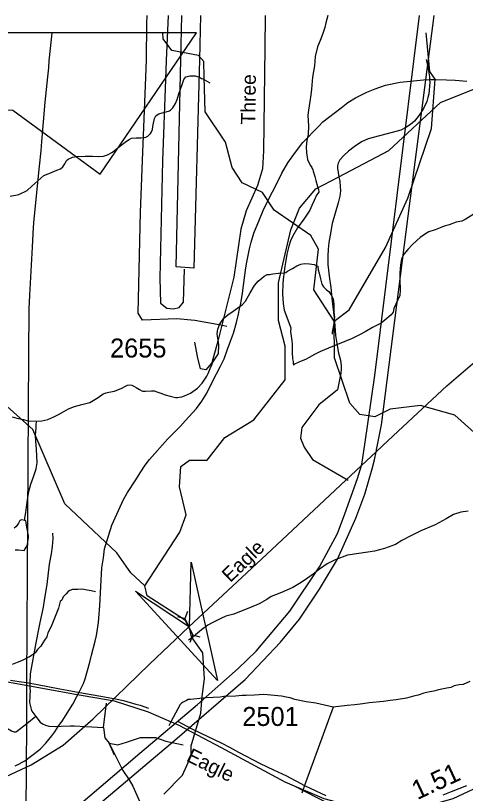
# Model space of a CAD drawing. Extents: x 2169602 to 2449496, y 721995 to 810662.
# Drawn here: x 2406048 to 2409013, y 805536 to 810662 of the extents above; entities that cross this region are included whole.
import ezdxf

# ---------------------------------------------------------------- set-up
doc = ezdxf.new("R2010")
doc.units = 0
doc.layers.add('Default', color=7, linetype='Continuous')

msp = doc.modelspace()

# ---------------------------------------------------------------- linework, layer by layer
at = {"layer": 'Default'}
for p, q in [((2407240.9, 810549), (2405273.5, 810549)), ((2407240.9, 810549), (2405273.5, 810549)), ((2407400.6, 808621), (2407228.6, 808653)), ((2407440.3, 808613.6), (2407400.6, 808621)), ((2407180.4, 806735.6), (2407163, 806687.9)), ((2407114.4, 806702.7), (2407163, 806687.9)), ((2407163, 806687.9), (2407217.1, 806579.7)), ((2407199.7, 806532), (2407217.1, 806579.7)), ((2407265.6, 806565), (2407217.1, 806579.7)), ((2406121.4, 805995.4), (2406122.8, 806221.5)), ((2406122.8, 806221.5), (2406123.1, 806266.2)), ((2406143.9, 806219.3), (2406144.7, 806262.3)), ((2406627.3, 805971.7), (2406647.6, 806131.8)), ((2408141.5, 806104.6), (2407952.1, 805589.1)), ((2406181.3, 806042.9), (2406121.4, 805995.4)), ((2406116.4, 805192.4), (2406121.4, 805995.4)), ((2406700.5, 805787.3), (2406664.2, 805866.4)), ((2407952.1, 805589.1), (2407933.5, 805538.5))]:
    msp.add_line(p, q, dxfattribs=at)
for points in [[(2406911.2, 810366.9), (2406913.2, 810609.8), (2406915.2, 810661.8)], [(2407052.7, 810661.8), (2407039.6, 810366.7)], [(2407136.5, 810371.9), (2407143, 810661.8)], [(2407693.3, 810661.8), (2407691.8, 810449.5), (2407681.4, 809771), (2407675.1, 809651.6), (2407641.6, 809542.7), (2407568.4, 809375.2), (2407532.8, 809253.7), (2407485.7, 808937.5), (2407381.1, 808516.5), (2407341.3, 808374.1), (2407301.5, 808328.1), (2407266, 808334.3), (2407247.1, 808416), (2407228.6, 808510.7)], [(2407266.8, 810661.8), (2407259.3, 810371.9)], [(2408105.8, 810661.8), (2408093.3, 810614.2), (2408085.7, 810584.1), (2408072, 810544.3), (2408054.4, 810497.9), (2408038.6, 810456.1), (2408022.8, 810392), (2408017, 810330), (2408005.6, 810255.8), (2407997.8, 810175.9), (2407994.5, 810139.9), (2407988.3, 810095.8), (2407978.7, 810037.6), (2407975, 810005.7), (2407979.3, 809932), (2407975.8, 809877.8), (2407968.2, 809839.6), (2407964.1, 809797.6), (2407964.3, 809757.9), (2407972.7, 809714), (2407990.6, 809676), (2408001.2, 809660.2), (2408007, 809645.9), (2408009, 809636.3), (2408019.3, 809600.3), (2408027.7, 809574.2), (2408038, 809536.2), (2408043.5, 809516.3), (2408045.7, 809498.5)], [(2408327.7, 807697.1), (2408331.3, 807719.5), (2408349.8, 807835.9), (2408416.8, 808291), (2408709.2, 810661.8)], [(2408424.4, 807787.6), (2408425.8, 807794.4), (2408427.5, 807803), (2408431.5, 807822.8), (2408459.3, 807965.1), (2408635.4, 809339.9), (2408805.9, 810661.8)], [(2405273.5, 810549), (2405150.7, 810175.5), (2404958.5, 810239.4), (2404752.7, 810287.8), (2404740.5, 810249.4), (2404726.5, 810208.3), (2404713.7, 810164.8), (2404702.7, 810128.5), (2404696.2, 810100.8), (2404691, 810076.6), (2405040.7, 810065.7), (2405457.5, 810052.7), (2405601.2, 810049), (2406030.7, 810037.8), (2406605.5, 809615.6), (2407240.9, 810549)], [(2405273.5, 810549), (2405150.7, 810175.5), (2404958.5, 810239.4), (2404752.7, 810287.8), (2404740.5, 810249.4), (2404726.5, 810208.3), (2404713.7, 810164.8), (2404702.7, 810128.5), (2404696.2, 810100.8), (2404691, 810076.6), (2405040.7, 810065.7), (2405457.5, 810052.7), (2405601.2, 810049), (2406030.7, 810037.8), (2406605.5, 809615.6), (2407240.9, 810549)], [(2406260.3, 810259.1), (2406266.4, 810317.7), (2406269.9, 810363.9), (2406286.3, 810526.1), (2406288.5, 810549)], [(2407290.8, 810259.1), (2407287.8, 810359.3), (2407254, 810399.3), (2407078.8, 810432.4), (2407020.8, 810509.1), (2407017.8, 810549)], [(2408801.8, 810259.1), (2408778.9, 810292.7), (2408753.9, 810549)], [(2407259.3, 810371.9), (2407223.7, 808997.1), (2407105.5, 809007), (2407136.5, 810371.9)], [(2408179.5, 809599.7), (2408507.9, 809771.9), (2408848.1, 810089.7), (2409105, 810192.7), (2409221.1, 810308.4), (2409350.2, 810371.9)], [(2408753.3, 810371.9), (2408764.4, 810324.2), (2408776, 810258.5), (2408776.6, 810239.7)], [(2407228.6, 808653), (2407110.5, 808662.8), (2406884.7, 808654.4), (2406856.1, 808701.3), (2406870.4, 809365.7), (2406884.7, 809706.3), (2406901, 810146.6), (2406911.2, 810366.9)], [(2407039.6, 810366.7), (2407035.5, 810240.2), (2407017.1, 809704.3), (2406998.8, 808932.4), (2407002.9, 808767.2), (2407044, 808733.6), (2407088.3, 808728.7), (2407125.2, 808738.5), (2407154.8, 808773), (2407162.2, 808989.7)], [(2406012.8, 809472.8), (2406069, 809483), (2406124.7, 809509.5), (2406154.5, 809537.8), (2406234.2, 809608.1), (2406261.7, 809618.2), (2406274, 809622.4), (2406319.9, 809642.6), (2406343.7, 809652.8), (2406359.7, 809665), (2406371.6, 809685.1), (2406375.9, 809693), (2406383.3, 809706.8), (2406393.6, 809715.1), (2406423.5, 809729.2), (2406439.5, 809731.2), (2406461, 809735.2), (2406485, 809733.7), (2406507, 809735.6), (2406555.1, 809736.1), (2406595.3, 809732), (2406626.9, 809736.1), (2406652.9, 809744.4), (2406687.2, 809760.7), (2406710.8, 809780.7), (2406752.6, 809814.9), (2406778.6, 809833.3), (2406796.9, 809845.1), (2406812.7, 809853.3), (2406842.2, 809855.3), (2406876.5, 809855.8), (2406896.3, 809857.7), (2406906.4, 809859.8), (2406920.5, 809867.8), (2406938, 809884.2), (2406944.3, 809895.9), (2406950.1, 809910), (2406952.1, 809929.9), (2406955.8, 809942), (2406963.6, 809984.2), (2406973.4, 810000.1), (2406981.6, 810008.2), (2406991.7, 810014.4), (2407013.4, 810020.5), (2407039.5, 810026.7), (2407063.5, 810034.8), (2407069.6, 810038.7), (2407085, 810054.7), (2407101.2, 810083.1), (2407112.7, 810108.9), (2407124.6, 810146.8), (2407146.1, 810207.3), (2407155.9, 810241.1), (2407170.1, 810257.2), (2407196.1, 810265.4), (2407217.9, 810265.4), (2407232.4, 810263.6), (2407244.1, 810259.8), (2407254, 810257.5), (2407266.1, 810251.6), (2407274.1, 810248), (2407281.8, 810243.9), (2407297.8, 810235.8), (2407328.2, 810218.3)], [(2406123.1, 806266.2), (2406136.4, 808428.4), (2406137.2, 808728.4), (2406142.2, 808818.4), (2406159, 809136.7), (2406164, 809224.8), (2406169.3, 809298.8), (2406205.3, 809669.3), (2406216.2, 809771.2), (2406221.6, 809831.3), (2406242.9, 810091.6), (2406260.3, 810259.1)], [(2408147, 808649), (2408012.9, 808855.1), (2408044.8, 809123.4), (2407993.8, 809213), (2407751.8, 809378.8), (2407676, 809495.1), (2407541.8, 809560.2), (2407474.8, 809660), (2407431.9, 809828.2), (2407297.8, 810027.8), (2407290.8, 810259.1)], [(2408073.9, 809962.2), (2408192.9, 810053.5), (2408238.6, 810088), (2408288.2, 810118.6), (2408363.8, 810157.4), (2408417.7, 810179.9), (2408485.3, 810202.5), (2408582.3, 810221.9), (2408737.1, 810239.3), (2408776.6, 810239.7), (2408817.1, 810240.1), (2408887.2, 810238.9), (2408945.2, 810235.5), (2409021.2, 810230.3)], [(2408147, 808649), (2408246.8, 808722.3), (2408485.9, 809134.1), (2408634, 809459.1), (2408789.8, 809918.5), (2408813, 810242.8), (2408801.8, 810259.1)], [(2408776.6, 810239.7), (2408777.3, 810219.9), (2408771, 810146.5), (2408765.4, 810121.4), (2408757.7, 810096.3), (2408736.2, 810050.2), (2408708.7, 810005.8), (2408678.1, 809967), (2408649.8, 809943.2), (2408620.4, 809923.8), (2408586.7, 809907.5), (2408563.7, 809900.3), (2408372.3, 809849.5), (2408328.9, 809829), (2408278.7, 809797.2), (2408241.1, 809768.8), (2408211.3, 809738.6), (2408185.7, 809710.1), (2408178.4, 809698.7), (2408173.8, 809688.1), (2408170.3, 809672.2), (2408170.2, 809656), (2408179.5, 809599.7)], [(2406045.9, 805718.8), (2406077.6, 805733.1), (2406083.6, 805737), (2406107.9, 805750.1), (2406147.1, 805778.9), (2406210.7, 805828.4), (2406246.3, 805866.9), (2406285.9, 805915.3), (2406305.6, 805941.4), (2406329.1, 805977.8), (2406358.8, 806019.9), (2406398.1, 806082.5), (2406425.5, 806124.8), (2406451.2, 806175), (2406468.8, 806207.3), (2406496.1, 806261.5), (2406506.8, 806291.5), (2406536.8, 806401.9), (2406548.4, 806448), (2406573.3, 806540.3), (2406581, 806576.3), (2406594, 806662.5), (2406597.7, 806690.6), (2406602.9, 806774.7), (2406609.4, 806900.7), (2406616.1, 807022.8), (2406627.5, 807088.9), (2406634.9, 807147), (2406681.3, 807303.4), (2406759.6, 807472.4), (2406785.1, 807518.6), (2406840.2, 807603.1), (2406869.8, 807649.5), (2406901.2, 807699.8), (2406930.9, 807736), (2407051.3, 807873.4), (2407081.2, 807903.7), (2407120.7, 807942.1), (2407134.6, 807956.2), (2407168.2, 807992.5), (2407213.8, 808043.2), (2407241.4, 808073.4), (2407274.8, 808121.7), (2407308.3, 808174.1), (2407337.7, 808232.4), (2407373.1, 808300.7), (2407398.5, 808351), (2407422.1, 808399.3), (2407443.5, 808457.5), (2407464.9, 808515.8), (2407484.3, 808568), (2407503.6, 808638.2), (2407516.9, 808694.3), (2407524.6, 808728.4), (2407532.2, 808764.4), (2407543.6, 808832.6), (2407551, 808882.6), (2407563.9, 808984.9), (2407569.5, 809024.8), (2407590.4, 809125.2), (2407600.1, 809169.2), (2407618.3, 809228.4), (2407654.5, 809317.8), (2407679.7, 809378.1), (2407717.1, 809454.5), (2407740.6, 809500.6), (2407770, 809555), (2407803.4, 809623.3), (2407842.6, 809691.7), (2407893.8, 809762.3), (2407941.3, 809824.9), (2408044.2, 809930), (2408073.9, 809962.2)], [(2406900.1, 806905), (2407131, 807257.8), (2407172, 807371.7), (2407129, 807556.3), (2407137, 807690.7), (2407195, 807732.1), (2407311, 807733), (2407427.1, 807881.5), (2407618, 807999), (2407825.1, 808260.5), (2407824.1, 808483.6), (2407781, 808651.8), (2407780, 808901), (2407861, 809250.5), (2407919, 809393.6), (2408026.1, 809519.3), (2408179.5, 809599.7)], [(2408179.5, 809599.7), (2408184.4, 809569.9), (2408187.5, 809536.3), (2408188.5, 809506.5), (2408185, 809472.1), (2408174.5, 809426.8), (2408134.7, 809290.8), (2408120.3, 809215.5), (2408113.4, 809167.4), (2408107.8, 809123.4), (2408106.3, 809077.4), (2408105.7, 809020.6), (2408110, 808984.7), (2408115.8, 808945.4), (2408126.6, 808869.6), (2408133.4, 808799.7), (2408146.9, 808669.8), (2408152.6, 808617.1), (2408156.9, 808553.8), (2408164.5, 808501.9), (2408175.6, 808437.8), (2408189.2, 808391.4), (2408194, 808354.1), (2408194.2, 808332.3), (2408191.3, 808305.5), (2408169.2, 808195.5), (2408047.7, 808097.4), (2407935.6, 807947.9), (2407926.3, 807877.8), (2407949.6, 807817), (2408005.7, 807737.6), (2408239.4, 807599.4)], [(2408045.7, 809498.5), (2408032.2, 809478.3), (2408016.2, 809444.1), (2408000.4, 809410), (2407986.5, 809380.1), (2407947.1, 809319.9), (2407907.1, 809263.5), (2407873.7, 809205.3), (2407859.6, 809177.4), (2407848.1, 809141.4), (2407836, 809089.3), (2407828.6, 809047.4), (2407822.9, 809007.3), (2407818.7, 808975.5), (2407813, 808941), (2407809.1, 808897.4), (2407807.5, 808829.1), (2407811.8, 808765.2), (2407818.5, 808721.2), (2407861, 808603.6), (2407860.8, 808579.7), (2407869.4, 808519.5), (2407869.8, 808495.6), (2407871.9, 808467.7), (2407871.9, 808441.7), (2407874.1, 808399.6), (2407876.4, 808381.8), (2407876.6, 808367.6), (2407880.3, 808357.7)], [(2409080.4, 809362.4), (2409010.5, 809317.8), (2408988.4, 809307.7), (2408952.7, 809299.7), (2408906.6, 809283.2), (2408872.5, 809273.3), (2408847.1, 809263), (2408813.3, 809250.7), (2408770.8, 809236.8), (2408749.5, 809222.6), (2408713.4, 809200), (2408693.5, 809180.3), (2408661.5, 809151.9), (2408633.6, 809120), (2408609.8, 809091.5), (2408592.4, 809057.7), (2408584.8, 809017.5), (2408580.7, 808967.4), (2408580.7, 808921.5), (2408583, 808853.4), (2408579.5, 808817.4), (2408540.1, 808731.3), (2408536.2, 808707.6), (2408524.1, 808689.5), (2408482.3, 808655.3), (2408456.5, 808634.8), (2408400.9, 808606.7), (2408351.1, 808578.6), (2408315, 808558.1), (2408265.4, 808534), (2408217.4, 808513.6), (2408159.3, 808489.5), (2408109.5, 808471.1), (2408057.8, 808448.9), (2408018.1, 808428.6), (2407982, 808408.5), (2407958.2, 808396.2), (2407930.3, 808384.2), (2407890.3, 808365.9), (2407880.3, 808357.7)], [(2406187.1, 807988.2), (2406220.9, 807992.4), (2406261.1, 808000.6), (2406300.7, 808016.9), (2406330.6, 808033), (2406366.7, 808053.5), (2406396.6, 808069.7), (2406436.8, 808086), (2406484.2, 808098.2), (2406536.3, 808112.3), (2406591.8, 808144.5), (2406626.1, 808168.9), (2406643.9, 808176.7), (2406662, 808180.9), (2406700.1, 808187.3), (2406748.1, 808207.6), (2406771.7, 808219.5), (2406785.4, 808225.5), (2406799.6, 808227.8), (2406813.5, 808225.7), (2406827.4, 808219.9), (2406843.6, 808210.2), (2406863.7, 808198.2), (2406879.9, 808188.1), (2406886.1, 808186.3), (2406903.9, 808186.5), (2406943.9, 808188.5), (2406962.2, 808188.6), (2406978.2, 808182.5), (2407005.8, 808173.1), (2407033.9, 808163.2), (2407065.9, 808153.5), (2407102.4, 808145.5), (2407114.3, 808145.3), (2407125.8, 808147.7), (2407143.8, 808149.8), (2407161.9, 808156), (2407199.8, 808174.2), (2407247.6, 808206.3), (2407277.1, 808240.4), (2407309.1, 808284.6), (2407317.3, 808302.4), (2407331.1, 808336.5), (2407340.5, 808361), (2407348.7, 808376.8), (2407366.1, 808405), (2407378.6, 808423), (2407384.4, 808435.1), (2407386.4, 808455.1), (2407388.3, 808471.1), (2407388.1, 808492.9), (2407384.2, 808522.8), (2407379.4, 808549), (2407377.6, 808563.1), (2407379.4, 808581.1), (2407381.3, 808595), (2407387.7, 808613.1), (2407391.3, 808625.1), (2407405.3, 808646.9), (2407420.9, 808667.3), (2407447.1, 808689.3), (2407482.6, 808713.5), (2407544.3, 808757.7), (2407562.4, 808779.8), (2407594.1, 808834.2), (2407623.7, 808884.1), (2407645.8, 808912.4), (2407671.6, 808932.4), (2407687.2, 808944.6), (2407707.1, 808954.6), (2407721.1, 808956.6), (2407743.2, 808958.9), (2407781.4, 808963.3), (2407818.9, 808967.3), (2407829.1, 808969.4), (2407841, 808977.4), (2407873, 808995.7), (2407901.1, 809013.7), (2407926.9, 809024), (2407953.2, 809028.1), (2407985.2, 809026.1), (2408015.1, 809022.4), (2408039.1, 809010.7)], [(2408039.1, 809010.7), (2408040.9, 809006.3), (2408042.8, 808986.6), (2408049.1, 808964.6), (2408057.4, 808926.8), (2408067.4, 808892.8), (2408077.7, 808874.6), (2408097.7, 808855), (2408111.9, 808843.1), (2408130.1, 808817.2), (2408140, 808795), (2408145.9, 808759.3), (2408144.5, 808717.3), (2408148.6, 808683.4), (2408148.8, 808679.3), (2408144.9, 808633.2), (2408135.3, 808575.1), (2408135.5, 808563.3)], [(2406900.1, 806905), (2406807, 806988.8), (2406715, 807122), (2406372.1, 807443.9), (2406161.1, 807933.7), (2405926.1, 808141.9), (2405701, 808205.6), (2405501, 808180.1), (2405401, 808129.7), (2405301.1, 808144.9), (2405234.1, 808221.7), (2405133, 808519), (2405131.1, 808761.8)], [(2409915.9, 806792.1), (2409822.8, 806876), (2409730.8, 807009.1), (2409387.9, 807331.1), (2409176.9, 807820.9), (2408941.9, 808029.1), (2408716.8, 808092.7), (2408516.9, 808067.3), (2408416.8, 808016.9), (2408316.9, 808032), (2408249.9, 808108.8), (2408148.8, 808406.2), (2408147, 808649)], [(2408424.4, 807787.6), (2408502.8, 807861), (2408889.9, 808221.2), (2409059.5, 808367.8), (2409199.7, 808443.2), (2409349.3, 808497.7), (2409497.9, 808520.7), (2409667.4, 808508.2), (2410092.2, 808439), (2410855.1, 808311.3), (2410993.2, 808298.7), (2411148, 808300.8), (2411349, 808328.1), (2411696.4, 808386.7), (2412486.4, 808545.9), (2412722.9, 808606.6), (2412852.6, 808627.5), (2412986.5, 808638), (2413206.3, 808633.8)], [(2406025.1, 808017.6), (2406057.3, 808009.5), (2406101.2, 808000), (2406129.2, 807992.1), (2406187.1, 807988.2)], [(2406108.7, 807334), (2406108.9, 807350.2), (2406114.5, 807386.3), (2406120.4, 807422.3), (2406126.4, 807470), (2406135.8, 807526.2), (2406147.5, 807574.4), (2406169.2, 807628.2), (2406184.6, 807674.6), (2406190.4, 807714.3), (2406188.3, 807760.4), (2406186, 807802.6), (2406182.1, 807858.4), (2406179.5, 807896.4), (2406183.6, 807946.2), (2406183.4, 807970.5), (2406187.1, 807988.2)], [(2406094.4, 805038.7), (2407097.3, 805886.1), (2407560.6, 806286.5), (2407794.2, 806532.5), (2407919.6, 806685.5), (2408050.9, 806881.2), (2408168.7, 807079.2), (2408290.4, 807351), (2408349.5, 807508.4), (2408398.3, 807674.8), (2408413.3, 807734.9), (2408424.4, 807787.6)], [(2408327.7, 807697.1), (2408424.4, 807787.6)], [(2406026.7, 805084.7), (2406866.7, 805801.2), (2407245.9, 806121.6), (2407514, 806358.9), (2407634.1, 806473.6), (2407856.2, 806737), (2408050.9, 807028.8), (2408168.7, 807250), (2408217.9, 807378.1), (2408301.9, 807612), (2408327.7, 807697.1)], [(2407190, 806633.8), (2407702.3, 807111.3), (2408327.7, 807697.1)], [(2409029.8, 807396.6), (2408981.6, 807388.4), (2408933.4, 807374.2), (2408885.6, 807345.7), (2408813.9, 807305.5), (2408718.3, 807266.8), (2408652.7, 807232.5), (2408594.5, 807202.3), (2408552.6, 807175.8), (2408479, 807149.6), (2408413, 807133.2), (2408311.1, 807116.6), (2408235, 807106.2), (2408153.6, 807075.9), (2408101.5, 807049.3), (2408050, 807013.3), (2408010.3, 806980.8), (2407972.3, 806954.8), (2407930.7, 806926.7), (2407874.7, 806894.2), (2407800.5, 806860), (2407760.7, 806845.7), (2407733.2, 806833.2), (2407702.9, 806815.1), (2407653.3, 806784.9), (2407595.2, 806760.8), (2407545.4, 806742.4), (2407485.7, 806718.1), (2407433.7, 806703.7), (2407399.8, 806689.7), (2407344.1, 806661.2), (2407314.3, 806645.1), (2407274.3, 806615), (2407234.6, 806580.4), (2407212.6, 806560.6), (2407194.8, 806550.4), (2407187, 806546.3)], [(2406108.7, 807334), (2406088.9, 807339.8), (2406081.1, 807335.7), (2406072.9, 807330.1), (2406067.1, 807318), (2406059.1, 807303.7), (2406049.1, 807293.9), (2406039.2, 807283.6)], [(2406046.2, 807141.9), (2406068.3, 807141.8), (2406104.4, 807136.3), (2406117.8, 807158.2), (2406126, 807174.4), (2406129.7, 807194.1), (2406133.6, 807220.3), (2406133.3, 807234.1), (2406125.6, 807268.2), (2406120.8, 807302.2), (2406116.9, 807322.2), (2406114.9, 807332.2), (2406108.7, 807334)], [(2406144.7, 806262.3), (2406145.9, 806324.8), (2406155.2, 806372.8), (2406183.6, 806529.2), (2406200.7, 806619.3), (2406210.2, 806663.5), (2406221.6, 806713.6), (2406231.1, 806763.6), (2406238.8, 806807.7), (2406248.1, 806861.9), (2406255.5, 806913.9), (2406272, 807046), (2406285.4, 807114.3), (2406290.8, 807162.2), (2406296.3, 807216.3), (2406293, 807250.9)], [(2407024, 805531.1), (2407148, 805656.6), (2407206.1, 805783.3), (2407205, 805848.9), (2407268.8, 806065.9), (2407276.8, 806173.9), (2407294.1, 806292.1), (2407282.4, 806462.2), (2407208.4, 806567.8), (2407198.1, 806610.4), (2407190, 806633.8), (2407167.3, 806674.2), (2407154.9, 806685.2), (2406916.1, 806838.9), (2406900.1, 806905)], [(2404440.3, 806837.2), (2404547.1, 806795.3), (2404756.9, 806652.9), (2405077.1, 806477), (2405257, 806410), (2405483, 806353.4), (2405959.2, 806278), (2406430, 806192.2), (2406697.9, 806146.1), (2406921.8, 806072.8), (2407124.8, 805986.9), (2407402.1, 805838.2), (2407822.8, 805612.1), (2408080.2, 805503.2), (2408262.3, 805455), (2408424.4, 805442.4)], [(2406574.9, 806865), (2406546.1, 806871.8), (2406519.9, 806875.6), (2406498, 806879.2), (2406479.9, 806881.2), (2406457.9, 806880.8), (2406435.9, 806880.7), (2406423.9, 806880.5), (2406405.9, 806874.3), (2406394.2, 806866.1), (2406380.3, 806852), (2406362.5, 806831.8), (2406352.6, 806809.8), (2406340.8, 806801.6), (2406331.1, 806757.4), (2406282.5, 806637), (2406261, 806594.9), (2406253.3, 806568.6), (2406239.4, 806546.5), (2406227.7, 806528.4), (2406213.8, 806506.3), (2406192.2, 806484.1), (2406178.3, 806464), (2406178.3, 806462), (2406152.6, 806445.7), (2406136.7, 806433.5), (2406136.6, 806435.5), (2406116.8, 806425.3), (2406086.9, 806410.9), (2406059, 806398.6), (2406025.2, 806386.3)], [(2405408.6, 805555.3), (2405498.6, 805546.9), (2405735.1, 805565.7), (2405917.2, 805616), (2406151.5, 805724.9), (2406360.8, 805854.7), (2406558.6, 806028.6), (2406931.1, 806388.8), (2407190, 806633.8)], [(2408424.4, 805442.4), (2408514.4, 805434.1), (2408750.9, 805452.9), (2408933, 805503.2), (2409167.4, 805612.1), (2409376.7, 805741.9), (2409574.4, 805915.7), (2409946.9, 806275.9), (2410205.9, 806521)], [(2406013.6, 806281.8), (2406071.6, 806274.4), (2406119.7, 806266.8), (2406123.1, 806266.2), (2406144.7, 806262.3), (2406191.8, 806253.7), (2406340.2, 806225.3), (2406388.2, 806217.7), (2406494.6, 806196.9), (2406610.8, 806178.1), (2406707, 806159.2), (2406759.1, 806147.7), (2406841.4, 806124.4), (2406869.5, 806116.8), (2406923.7, 806097.3)], [(2409041, 806273.5), (2408997.2, 806255), (2408971.2, 806252.7), (2408939.2, 806244.4), (2408917.4, 806234.3), (2408889.3, 806229.8), (2408835.5, 806219.3), (2408805.5, 806210.9), (2408777.7, 806206.7), (2408737.7, 806196.3), (2408701.8, 806183.9), (2408669.9, 806177.5), (2408624, 806163.1), (2408556.2, 806152.3), (2408516.1, 806147.9), (2408472.2, 806141.4), (2408378.4, 806132.5), (2408336.5, 806126), (2408284.3, 806119.4), (2408232.5, 806114.9), (2408141.5, 806104.6)], [(2406143.9, 806219.3), (2406140.6, 806134.6), (2406150.3, 806090.8), (2406155, 806077.3), (2406181.3, 806042.9)], [(2408141.5, 806104.6), (2408026.2, 806130.7), (2407964.2, 806140), (2407887.9, 806155.2), (2407857.9, 806165), (2407831.9, 806170.7), (2407799.8, 806176.4), (2407683.7, 806189.1), (2407653.6, 806186.8), (2407623.6, 806184.4), (2407567.5, 806181.9), (2407541.5, 806181.7), (2407497.6, 806177.2), (2407421.6, 806174.3), (2407395.7, 806170), (2407303.8, 806165.1), (2407201.8, 806156), (2407185.8, 806155.8), (2407173.9, 806149.6), (2407152.1, 806137.4), (2407140.1, 806129.3), (2407132.1, 806121.3), (2407071.4, 806008.5), (2407058.7, 805981)], [(2406121.4, 805995.4), (2406053.8, 805941.8), (2406048.6, 805939.9), (2406041.8, 805939.6), (2406021.7, 805947.4), (2405995.6, 805961.2), (2405961.5, 805976.9), (2405939.3, 805984.5), (2405833, 806015.5), (2405776.9, 806030.8), (2405744.8, 806038.5), (2405702.7, 806050.2), (2405670.4, 806057.8), (2405662.7, 806060.2), (2405610.3, 806071), (2405588.4, 806074.9), (2405556.3, 806080.6), (2405518.1, 806088.1), (2405472, 806095.7), (2405441.2, 806101.7)], [(2406181.3, 806042.9), (2406209.3, 806005.4), (2406225.9, 805994), (2406245.5, 805985.8), (2406267.6, 805980), (2406311.5, 805976.5), (2406347.5, 805978.9), (2406409.6, 805981.7), (2406433.6, 805981.8), (2406627.3, 805971.7)], [(2406627.3, 805971.7), (2406637.1, 805901.5), (2406664.2, 805866.4)], [(2407118.6, 806009.3), (2407205.3, 805964.4), (2407263.5, 805935), (2407408.3, 805866.4), (2407458.5, 805841), (2407517, 805807.6), (2407659.9, 805733.1), (2407748.2, 805692.1), (2407832.6, 805652.9), (2407952.1, 805589.1), (2407957.4, 805586.2), (2408092.1, 805521.6)], [(2406664.2, 805866.4), (2406722, 805857.2), (2406778.7, 805874.4), (2406871, 805905.8), (2406969.4, 805905.8), (2407038.3, 805881.2), (2407151.6, 805856.6)], [(2406664.2, 805866.4), (2406754.7, 805687.2), (2406797.4, 805625.8), (2406819.8, 805583.9), (2406910, 805382.9), (2406934.4, 805351.2), (2406948.7, 805327.3), (2406985.1, 805277.8), (2407104.3, 805144.7), (2407240.2, 805051.3), (2407402.6, 805021.8), (2407501.1, 805021.8), (2407629.1, 805021.8), (2407742.3, 805021.8), (2407844.3, 804995.5)], [(2408534.3, 805240.9), (2408198.9, 805423.4), (2407881.3, 805587.3)], [(2408866.3, 805527.8), (2408920.1, 805548.5), (2409021.8, 805589.4)]]:
    msp.add_lwpolyline(points, dxfattribs=at)
msp.add_lwpolyline([(2407204.3, 807060.6), (2407379, 806279.9), (2406837.4, 806868.7), (2407193.6, 806634.4)], close=True, dxfattribs=at)

# ---------------------------------------------------------------- texts
for s, height, rotation, p in [('Three', 95, 89.1788, (2407627.4, 809943.3)), ('Eagle', 95, 43.8489, (2407462.8, 806921.7)), ('Eagle', 95, 333.6824, (2407167.3, 805752.6)), ('1.51', 125, 24.9203, (2408695.7, 805491.8))]:
    msp.add_text(s, height=height, rotation=rotation, dxfattribs=at).set_placement(p)
for s, p in [('2655', (2406670.6, 808408.5)), ('2501', (2407542.1, 805980.8))]:
    msp.add_text(s, height=125, dxfattribs=at).set_placement(p)

doc.saveas('drawing.dxf')
